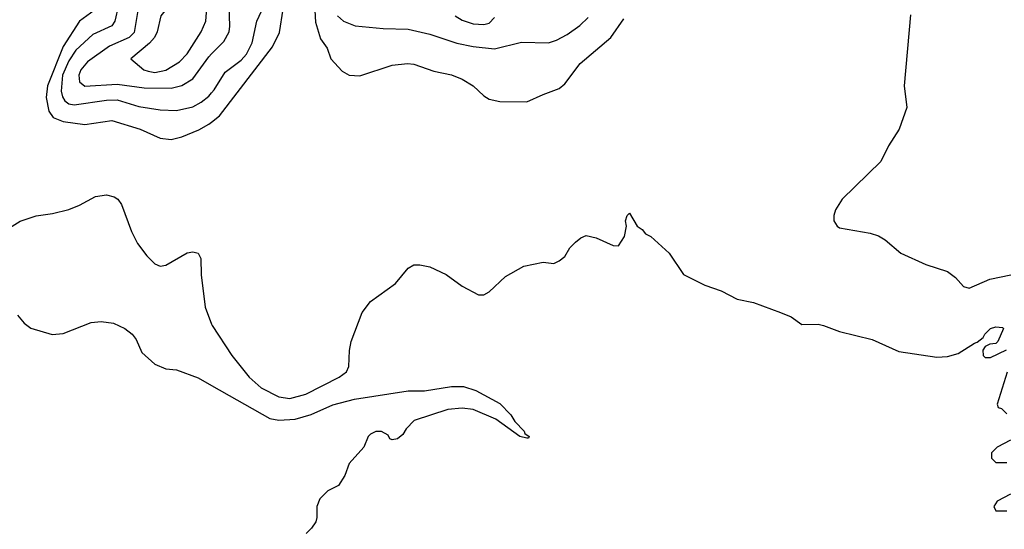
# Model space of a CAD drawing. Header units: inches. Extents: x 501365 to 657855, y 482276 to 547543.
# Tile 375 of 656: x 569288 to 572941, y 516966 to 518856. Entities that reach past the tile are written whole.
import ezdxf

# ---------------------------------------------------------------- set-up
doc = ezdxf.new("R2010")
doc.units = ezdxf.units.IN
doc.header["$MEASUREMENT"] = 0
doc.layers.add('A5561', color=7, linetype='Continuous')
doc.layers.add('A5571', color=7, linetype='Continuous')

msp = doc.modelspace()

# ---------------------------------------------------------------- linework, layer by layer
at = {"layer": 'A5561', "color": 5, "elevation": 1980}
msp.add_lwpolyline([(569950, 519054.2), (569910, 519024.8), (569863.6, 518936.4), (569812.4, 518870), (569798.9, 518810), (569788.4, 518790), (569770, 518768.6), (569700.5, 518710), (569749.3, 518670), (569764.5, 518664.5), (569790, 518659.7), (569830, 518668.7), (569880.7, 518699.3), (569910, 518729.5), (569961.5, 518810), (569978.8, 518850), (569981.9, 518881.9), (569977.2, 518950), (569978.6, 519010), (569970, 519051.8)], close=True, dxfattribs=at)
at = {"layer": 'A5561', "color": 5}
for points, elevation in [([(569655.4, 518910), (569641.6, 518850), (569630, 518832.5), (569559.7, 518800.3), (569496.8, 518743.2), (569470, 518703.4), (569447, 518650), (569442.3, 518590), (569446.5, 518570), (569455.2, 518555.2), (569470, 518543.9), (569490, 518539.4), (569610, 518557.6), (569650, 518558), (569730, 518533.4), (569810, 518521), (569870, 518519.4), (569930, 518532.5), (569961.7, 518550), (569990, 518572.5), (570000, 518583.9)], 1940), ([(569565, 518890), (569509.8, 518850.2), (569450, 518755.8), (569391.6, 518610), (569386.8, 518566.8), (569396.3, 518516.3), (569413.1, 518493.1), (569450, 518477.5), (569530, 518466.6), (569630, 518482.2), (569735.6, 518450), (569810, 518416.3), (569850, 518411.3), (569890, 518421.8), (569953.2, 518446.8), (569990, 518467.9), (570000, 518475.9)], 1920), ([(569726.3, 518890), (569712.4, 518807.6), (569693.9, 518790), (569622, 518758), (569540.4, 518699.6), (569515, 518670), (569507.7, 518650), (569510, 518625.4), (569530, 518609), (569650, 518616.4), (569750, 518603.2), (569850, 518602), (569890, 518611.9), (569930, 518636), (569990, 518718.2), (570000, 518728.4)], 1960), ([(569190, 518046.5), (569290, 518108.6), (569350, 518127.8), (569410, 518136.5), (569470, 518151.7), (569510, 518167.7), (569570, 518200.3), (569610, 518206.6), (569638.7, 518198.7), (569651.8, 518190), (569666, 518170), (569702.8, 518070), (569725.8, 518025.8), (569759.8, 517979.8), (569790, 517950.3), (569810, 517941.7), (569830, 517944.9), (569910, 517991.6), (569930, 517995), (569950.4, 517990), (569960.2, 517970), (569961.8, 517910), (569976.8, 517790), (570000, 517726.8)], 1880), ([(569279.9, 517759.9), (569304.6, 517730), (569330, 517711.6), (569408.9, 517688.9), (569450, 517691.5), (569553.3, 517733.3), (569590, 517736.9), (569636.3, 517730), (569678, 517710), (569705.5, 517690), (569720.5, 517670), (569741.7, 517621.7), (569790, 517578.8), (569830, 517560.7), (569870, 517557.3), (569950, 517527.7), (570000, 517499.4)], 1860)]:
    msp.add_lwpolyline(points, dxfattribs=dict(at, elevation=elevation))
at = {"layer": 'A5571', "color": 5}
for points, elevation in [([(570000, 518728.4), (570045.6, 518774.4), (570065, 518810), (570068.1, 518831.9), (570065, 518910)], 1960), ([(570000, 518583.9), (570010, 518595.3), (570050, 518660.5), (570110, 518705.7), (570130, 518727.7), (570150.8, 518770), (570167.5, 518850), (570194.4, 518905.6)], 1940), ([(570000, 518475.9), (570030, 518499.6), (570225.6, 518754.4), (570252.1, 518807.9), (570266, 518894)], 1920), ([(570383.6, 518890), (570386, 518846), (570404.8, 518784.8), (570429.1, 518750), (570442.8, 518710), (570484.7, 518664.7), (570510, 518650.3), (570550, 518646.9), (570670, 518686.9), (570727, 518693), (570750, 518690.2), (570824.8, 518664.8), (570890, 518651.1), (570930, 518634.7), (570970.4, 518610), (571010, 518572.7), (571030, 518561.3), (571070, 518552), (571170, 518550.4), (571230, 518578.7), (571290, 518600.2), (571310, 518617.6), (571367, 518693), (571480.7, 518790), (571530, 518858.3)], 1920), ([(570467, 518870), (570490.1, 518850.1), (570532.8, 518832.8), (570636.9, 518823.1), (570730, 518821), (570810, 518802.5), (570910, 518769.1), (570970, 518756.6), (571050, 518747.3), (571150, 518772.6), (571250, 518770.1), (571280.2, 518779.8), (571319.6, 518800.4), (571366.2, 518833.8), (571396.6, 518863.4)], 1940), ([(570903.2, 518870), (570930, 518853.6), (570970, 518840.6), (571010, 518837.3), (571030, 518843), (571050, 518864.2)], 1960), ([(572593.4, 518873.4), (572569.3, 518610), (572578.8, 518530), (572550.5, 518450), (572511.7, 518388.3), (572482.4, 518330), (572339.8, 518190), (572314.6, 518150), (572308.2, 518130), (572308.6, 518110), (572321, 518090), (572330, 518084.2), (572443.9, 518063.9), (572474.1, 518054.1), (572499.2, 518039.2), (572557.1, 517990), (572650, 517947.4), (572730, 517921.6), (572759.9, 517899.9), (572790, 517866), (572810, 517860.3), (572886.8, 517893.2), (572964.7, 517910)], 1920), ([(570000, 517726.8), (570001.8, 517721.8), (570075, 517610), (570139.5, 517530), (570183.7, 517490), (570250, 517456.9), (570290, 517451.4), (570350, 517466.7), (570473, 517530), (570500.6, 517550), (570509.9, 517570), (570511.2, 517628.8), (570517.7, 517662.3), (570559.2, 517770), (570590, 517810.3), (570682, 517878), (570730, 517934.8), (570750, 517946.8), (570772.9, 517947.1), (570810, 517939.1), (570870.3, 517910.3), (570930, 517867.7), (570990, 517834.8), (571010, 517834.8), (571030, 517846), (571090, 517902.8), (571158, 517942), (571230, 517956), (571270, 517951), (571290, 517961), (571310, 517978), (571329.2, 518010), (571350, 518031), (571370, 518046.8), (571390, 518054.8), (571427.1, 518047.1), (571490, 518018.8), (571510, 518017.3), (571531.5, 518051.5), (571539.5, 518090), (571535.3, 518110), (571542, 518130), (571550, 518138), (571578.8, 518090), (571598, 518078), (571610, 518061), (571630, 518051.3), (571697.3, 517990), (571750.7, 517910.7), (571830, 517870.8), (571890, 517850.8), (571950, 517818.8), (572010, 517806.8), (572110.4, 517770.4), (572150, 517753.4), (572190, 517725.5), (572250, 517726.7), (572270, 517722), (572330, 517698.9), (572451.3, 517670), (572550, 517625.5), (572690, 517604.6), (572730, 517606.3), (572770, 517617.5), (572830, 517656.5), (572840.7, 517659.3), (572863, 517677), (572868.3, 517690), (572890, 517710.4), (572910, 517716.3), (572934.4, 517714.4), (572938, 517710), (572917.3, 517662.7), (572910, 517655.3), (572887.3, 517652.7), (572870, 517644), (572860.7, 517630), (572862.8, 517610), (572870, 517602.8), (572890, 517602.8), (572949, 517631)], 1880), ([(572951.1, 517548.9), (572914, 517430), (572918, 517418), (572930, 517414), (572950, 517394)], 1880), ([(570000, 517499.4), (570216.8, 517376.8), (570250.1, 517370.1), (570310, 517374.2), (570370, 517392.2), (570450, 517427.8), (570530, 517448.1), (570730, 517479.3), (570790, 517479.6), (570890, 517495), (570935.3, 517495.3), (570980.8, 517480.8), (571070, 517432.7), (571110.2, 517390.2), (571125.2, 517365.2), (571159.3, 517330), (571161.7, 517321.7), (571178.8, 517310), (571175.9, 517304.1), (571170, 517303.7), (571143.7, 517310), (571054.5, 517374.5), (570970, 517409.7), (570930, 517415.5), (570876, 517410), (570751.3, 517370), (570721.4, 517338.6), (570710, 517318), (570690, 517302), (570670, 517298), (570662, 517302), (570655.3, 517315.3), (570630, 517328.7), (570610, 517328.7), (570590, 517319), (570581, 517310), (570564.7, 517270), (570511, 517210), (570494.4, 517165.6), (570471.1, 517128.9), (570431.1, 517108.9), (570401.4, 517078.6), (570391, 517050), (570390.8, 517010), (570386.4, 516993.6), (570371.3, 516970), (570351.3, 516950)], 1860), ([(572963.6, 517296.4), (572914, 517270), (572894, 517250), (572894, 517230), (572910, 517214), (572950, 517214)], 1880), ([(572963.6, 517096.4), (572914, 517070), (572902, 517050), (572910, 517034), (572950, 517034)], 1880)]:
    msp.add_lwpolyline(points, dxfattribs=dict(at, elevation=elevation))

doc.saveas('drawing.dxf')
